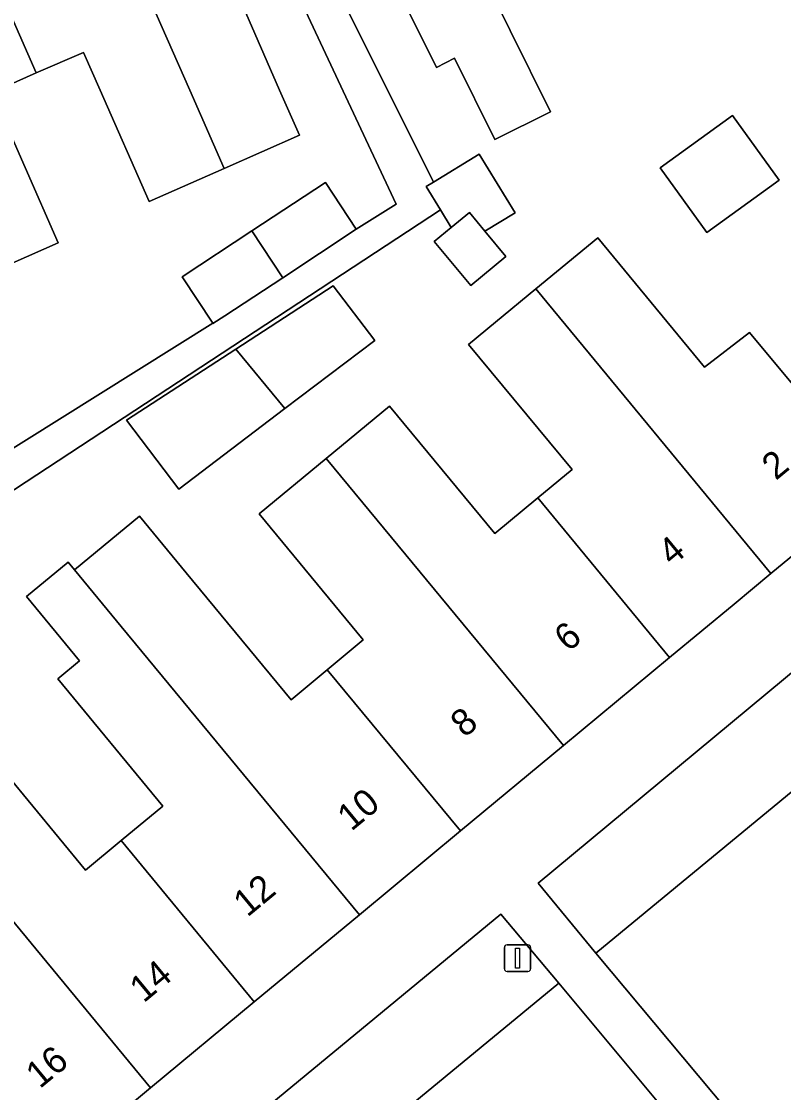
# Model space of a CAD drawing. Extents: x 159716 to 160783, y 383290 to 384031.
# Drawn here: x 160361.4 to 160390.1, y 383462.26 to 383502.58 of the extents above; entities that cross this region are included whole.
import ezdxf

# ---------------------------------------------------------------- set-up
doc = ezdxf.new("R2010")
doc.units = 0
for name, color, linetype in [('IMGEO_Erf', 7, 'Continuous'), ('IMGEO_Groenvoorziening', 7, 'Continuous'), ('IMGEO_Lichtmast', 7, 'Continuous'), ('IMGEO_Pand', 7, 'Continuous'), ('IMGEO_Pand_nummerreeks', 7, 'Continuous'), ('IMGEO_Voetpad_open', 7, 'Continuous')]:
    doc.layers.add(name, color=color, linetype=linetype)

msp = doc.modelspace()

# ---------------------------------------------------------------- linework, layer by layer
at = {"layer": 'IMGEO_Erf'}
for points in [[(160377.111, 383507.645), (160379.802, 383502.236), (160381.324, 383499.177), (160379.229, 383498.135), (160377.707, 383501.194), (160377.023, 383500.853), (160374.293, 383506.342)], [(160372.478, 383505.42), (160376.913, 383496.535), (160378.633, 383497.589), (160379.987, 383495.379), (160378.853, 383494.684), (160379.639, 383493.733), (160378.315, 383492.64), (160376.944, 383494.299), (160377.583, 383494.826), (160377.174, 383495.494), (160347.169, 383475.795)], [(160357.244, 383484.124), (160368.603, 383491.221), (160367.452, 383492.969), (160370.077, 383494.695), (160372.85, 383496.519), (160374.008, 383494.758), (160375.503, 383495.706), (160371.237, 383504.812), (160369.381, 383503.981), (160371.119, 383500), (160371.863, 383498.296), (160369.038, 383497.051), (160366.21, 383495.804), (160364.357, 383500), (160363.732, 383501.416), (160361.957, 383500.643), (160360.479, 383500)], [(160360.284, 383499.915), (160362.78, 383494.253), (160359.848, 383492.96)], [(160359.831, 383475.448), (160363.807, 383470.636), (160365.148, 383471.745), (160366.722, 383473.046), (160362.767, 383477.832), (160363.59, 383478.512), (160361.588, 383480.934), (160363.156, 383482.231), (160363.4, 383481.935), (160365.843, 383483.954), (160367.601, 383481.827), (160371.55, 383477.048), (160372.914, 383478.175), (160374.272, 383479.297), (160370.348, 383484.045), (160372.874, 383486.133), (160375.257, 383488.102), (160379.219, 383483.306), (160380.839, 383484.644), (160382.131, 383485.712), (160378.239, 383490.422), (160379.247, 383491.255), (160380.768, 383492.512), (160383.101, 383494.439), (160387.126, 383489.566), (160388.812, 383490.875), (160393.617, 383485.095)]]:
    msp.add_lwpolyline(points, dxfattribs=at)
for points in [[(160388.171, 383499.042), (160389.935, 383496.607), (160387.21, 383494.633), (160385.446, 383497.068)], [(160374.7, 383490.573), (160371.322, 383488.012), (160367.321, 383484.978), (160365.358, 383487.577), (160369.474, 383490.247), (160373.142, 383492.627)]]:
    msp.add_lwpolyline(points, close=True, dxfattribs=at)
at = {"layer": 'IMGEO_Groenvoorziening'}
msp.add_lwpolyline([(160392.809, 383480.066), (160391.42, 383478.912), (160380.86, 383470.135), (160383.034, 383467.507), (160395.747, 383477.983)], dxfattribs=at)
for points in [[(160398.12, 383475.062), (160395.747, 383477.983), (160383.034, 383467.507), (160390.731, 383458.291), (160394.015, 383471.834)], [(160381.631, 383466.371), (160379.453, 383468.98), (160363.713, 383455.991), (160365.869, 383453.384)], [(160388.042, 383458.692), (160381.631, 383466.371), (160365.869, 383453.384), (160368.511, 383450.191), (160377.403, 383457.565)]]:
    msp.add_lwpolyline(points, close=True, dxfattribs=at)
at = {"layer": 'IMGEO_Lichtmast'}
for p, q in [((160379.683, 383467.821), (160380.473, 383467.821)), ((160380.473, 383467.821), (160379.683, 383467.821)), ((160379.583, 383466.921), (160379.583, 383467.721)), ((160379.583, 383467.721), (160379.583, 383466.921)), ((160380.573, 383467.721), (160380.573, 383466.921)), ((160380.573, 383466.921), (160380.573, 383467.721)), ((160380.473, 383466.821), (160379.683, 383466.821)), ((160379.683, 383466.821), (160380.473, 383466.821))]:
    msp.add_line(p, q, dxfattribs=at)
msp.add_lwpolyline([(160380.003, 383467.696), (160380.153, 383467.696), (160380.153, 383466.946), (160380.003, 383466.946), (160380.003, 383467.696)], dxfattribs=at)
for centre, start, end in [((160379.683, 383467.721), 90, 180), ((160379.683, 383467.721), 90, 180), ((160380.473, 383467.721), 0, 90), ((160380.473, 383467.721), 360, 90), ((160379.683, 383466.921), 180, 270), ((160379.683, 383466.921), 180, 270), ((160380.473, 383466.921), 270, 0), ((160380.473, 383466.921), 270, 0)]:
    msp.add_arc(centre, 0.1, start, end, dxfattribs=at)
at = {"layer": 'IMGEO_Pand'}
for points in [[(160377.111, 383507.645), (160373.692, 383514.499), (160369.112, 383512.248), (160371.272, 383507.836), (160372.478, 383505.42), (160374.293, 383506.342), (160377.023, 383500.853), (160377.707, 383501.194), (160379.229, 383498.135), (160381.324, 383499.177), (160379.802, 383502.236)], [(160371.237, 383504.812), (160370.156, 383507.277), (160368.236, 383511.804), (160367.744, 383511.583), (160363.472, 383509.666), (160367.737, 383500), (160369.038, 383497.051), (160371.863, 383498.296), (160371.119, 383500), (160369.381, 383503.981)], [(160363.472, 383509.666), (160363.258, 383509.57), (160358.887, 383507.606), (160361.957, 383500.643), (160363.732, 383501.416), (160364.357, 383500), (160366.21, 383495.804), (160369.038, 383497.051), (160367.737, 383500)], [(160361.957, 383500.643), (160358.887, 383507.606), (160354.3, 383505.544), (160356.744, 383500), (160359.848, 383492.96), (160362.78, 383494.253), (160360.284, 383499.915), (160360.479, 383500)], [(160387.21, 383494.633), (160389.935, 383496.607), (160388.171, 383499.042), (160385.446, 383497.068)], [(160376.913, 383496.535), (160376.639, 383496.367), (160377.174, 383495.494), (160377.583, 383494.826), (160378.267, 383495.392), (160378.853, 383494.684), (160379.987, 383495.379), (160378.633, 383497.589)], [(160370.077, 383494.695), (160371.236, 383492.934), (160374.008, 383494.758), (160372.85, 383496.519)], [(160378.853, 383494.684), (160378.267, 383495.392), (160377.583, 383494.826), (160376.944, 383494.299), (160378.315, 383492.64), (160379.639, 383493.733)], [(160370.077, 383494.695), (160367.452, 383492.969), (160368.603, 383491.221), (160368.611, 383491.208), (160369.053, 383491.499), (160371.236, 383492.934)], [(160388.812, 383490.875), (160387.126, 383489.566), (160383.101, 383494.439), (160380.768, 383492.512), (160389.623, 383481.795), (160393.617, 383485.095)], [(160369.474, 383490.247), (160371.322, 383488.012), (160374.7, 383490.573), (160373.142, 383492.627)], [(160380.768, 383492.512), (160379.247, 383491.255), (160378.239, 383490.422), (160382.131, 383485.712), (160380.839, 383484.644), (160385.806, 383478.634), (160388.235, 383480.647), (160389.623, 383481.795)], [(160371.322, 383488.012), (160369.474, 383490.247), (160365.358, 383487.577), (160367.321, 383484.978)], [(160380.839, 383484.644), (160379.219, 383483.306), (160375.257, 383488.102), (160372.874, 383486.133), (160381.808, 383475.32), (160385.806, 383478.634)], [(160372.874, 383486.133), (160370.348, 383484.045), (160374.272, 383479.297), (160372.914, 383478.175), (160377.93, 383472.105), (160381.808, 383475.32)], [(160367.601, 383481.827), (160365.843, 383483.954), (160363.4, 383481.935), (160365.158, 383479.808), (160374.127, 383468.953), (160377.93, 383472.105), (160372.914, 383478.175), (160371.55, 383477.048)], [(160365.158, 383479.808), (160363.4, 383481.935), (160363.156, 383482.231), (160361.588, 383480.934), (160363.59, 383478.512), (160362.767, 383477.832), (160366.722, 383473.046), (160365.148, 383471.745), (160370.167, 383465.67), (160374.127, 383468.953)], [(160365.148, 383471.745), (160363.807, 383470.636), (160359.831, 383475.448), (160359.112, 383474.854), (160357.454, 383473.484), (160357.26, 383473.324), (160366.261, 383462.432), (160370.167, 383465.67)], [(160357.26, 383473.324), (160355.05, 383471.498), (160355.169, 383471.354), (160353.487, 383469.965), (160357.509, 383465.095), (160362.373, 383459.209), (160366.261, 383462.432)]]:
    msp.add_lwpolyline(points, close=True, dxfattribs=at)
at = {"layer": 'IMGEO_Voetpad_open'}
for points in [[(160347.169, 383475.795), (160377.174, 383495.494), (160376.639, 383496.367), (160376.913, 383496.535), (160372.478, 383505.42), (160371.272, 383507.836), (160369.112, 383512.248), (160368.236, 383511.804), (160370.156, 383507.277), (160371.237, 383504.812), (160375.503, 383495.706), (160374.008, 383494.758), (160371.236, 383492.934), (160369.053, 383491.499), (160368.611, 383491.208), (160368.603, 383491.221), (160357.244, 383484.124)], [(160397.801, 383510.368), (160402.177, 383500), (160402.643, 383498.705), (160403.86, 383495.896), (160404.111, 383493.593), (160401.418, 383491.398), (160398.859, 383489.312), (160396.838, 383487.664), (160393.617, 383485.095), (160389.623, 383481.795), (160388.235, 383480.647), (160385.806, 383478.634), (160381.808, 383475.32), (160377.93, 383472.105), (160374.127, 383468.953), (160370.167, 383465.67), (160366.261, 383462.432), (160362.373, 383459.209)], [(160367.402, 383448.428), (160369.307, 383449.231), (160368.511, 383450.191), (160365.869, 383453.384), (160363.713, 383455.991), (160379.453, 383468.98), (160381.631, 383466.371), (160388.042, 383458.692), (160389.54, 383456.898), (160390.731, 383458.291), (160383.034, 383467.507), (160380.86, 383470.135), (160391.42, 383478.912), (160392.809, 383480.066)]]:
    msp.add_lwpolyline(points, dxfattribs=at)

# ---------------------------------------------------------------- texts
at = {"layer": 'IMGEO_Pand_nummerreeks'}
for s, p in [('2', (160389.806, 383485.28)), ('4', (160385.898, 383482.051)), ('6', (160381.989, 383478.821)), ('8', (160378.083, 383475.594)), ('10', (160373.819, 383472.071)), ('12', (160369.905, 383468.837)), ('14', (160365.998, 383465.609)), ('16', (160362.089, 383462.379))]:
    msp.add_text(s, height=1, rotation=39.5685, dxfattribs=at).set_placement(p)

doc.saveas('drawing.dxf')
